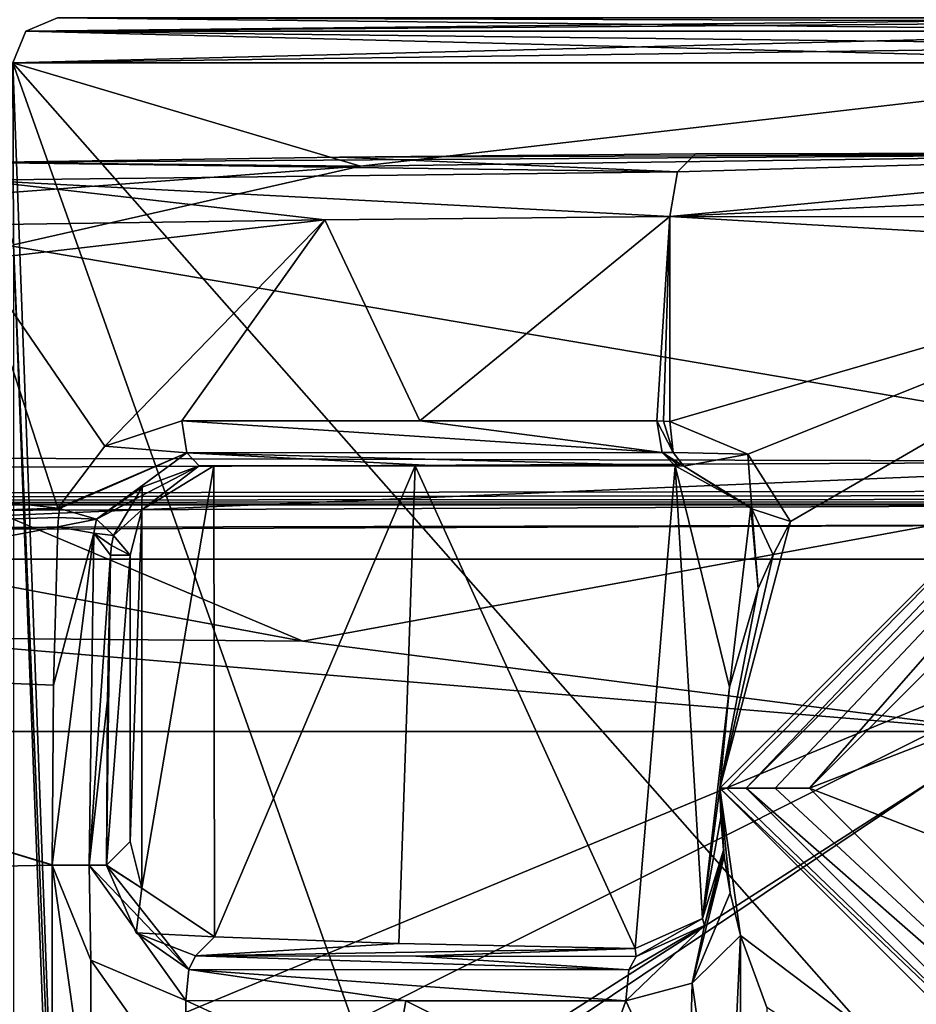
# Model space of a CAD drawing. Extents: x -250 to 250, y -430 to 356.
# Tile 520 of 656: x 211 to 221, y -369 to -358. Entities that reach past the tile are written whole.
import ezdxf

# ---------------------------------------------------------------- set-up
doc = ezdxf.new("R2010")
doc.units = 0
doc.header["$LTSCALE"] = 26.699852
for name, color, linetype in [('4408', 7, 'CONTINUOUS'), ('4418', 7, 'CONTINUOUS'), ('4453', 7, 'CONTINUOUS'), ('4454', 7, 'CONTINUOUS'), ('4479', 7, 'CONTINUOUS'), ('4514', 7, 'CONTINUOUS'), ('4526', 7, 'CONTINUOUS'), ('4538', 7, 'CONTINUOUS'), ('4540', 7, 'CONTINUOUS'), ('4590', 7, 'CONTINUOUS'), ('4639', 7, 'CONTINUOUS'), ('4650', 7, 'CONTINUOUS'), ('4695', 7, 'CONTINUOUS'), ('4703', 7, 'CONTINUOUS'), ('4706', 7, 'CONTINUOUS'), ('4710', 7, 'CONTINUOUS'), ('4711', 7, 'CONTINUOUS'), ('4724', 7, 'CONTINUOUS'), ('4726', 7, 'CONTINUOUS'), ('4752', 7, 'CONTINUOUS'), ('4758', 7, 'CONTINUOUS'), ('4769', 7, 'CONTINUOUS'), ('4772', 7, 'CONTINUOUS'), ('4773', 7, 'CONTINUOUS'), ('4774', 7, 'CONTINUOUS'), ('4775', 7, 'CONTINUOUS'), ('4776', 7, 'CONTINUOUS'), ('4780', 7, 'CONTINUOUS'), ('4785', 7, 'CONTINUOUS'), ('4817', 7, 'CONTINUOUS'), ('4832', 7, 'CONTINUOUS'), ('4840', 7, 'CONTINUOUS'), ('4847', 7, 'CONTINUOUS'), ('4852', 7, 'CONTINUOUS'), ('4862', 7, 'CONTINUOUS'), ('4910', 7, 'CONTINUOUS'), ('4915', 7, 'CONTINUOUS'), ('4956', 7, 'CONTINUOUS'), ('4958', 7, 'CONTINUOUS'), ('5013', 7, 'CONTINUOUS'), ('5064', 7, 'CONTINUOUS')]:
    doc.layers.add(name, color=color, linetype=linetype)

msp = doc.modelspace()

# ---------------------------------------------------------------- linework, layer by layer
at = {"layer": '4408', "color": 7, "linetype": 'CONTINUOUS'}
for points in [[(211.539, -367.06, -13.229), (211.539, -367.056, -13.229), (211.953, -367.061, -13.136), (211.539, -367.06, -13.229)], [(211.539, -367.06, -13.229), (211.953, -367.061, -13.136), (211.953, -367.059, -13.136), (211.539, -367.06, -13.229)], [(211.953, -367.061, -13.136), (212.147, -367.061, -12.759), (211.953, -367.059, -13.136), (211.953, -367.061, -13.136)], [(212.147, -367.064, -12.759), (211.953, -367.059, -13.136), (212.147, -367.061, -12.759), (212.147, -367.064, -12.759)]]:
    msp.add_3dface(points, dxfattribs=at)
at = {"layer": '4418', "color": 7, "linetype": 'CONTINUOUS'}
for points in [[(218.442, -359.816, -14.594), (215.648, -362.1, -13.358), (214.586, -359.853, -12.898), (218.442, -359.816, -14.594)], [(218.296, -362.1, -14.529), (215.648, -362.1, -13.358), (218.442, -359.816, -14.594), (218.296, -362.1, -14.529)], [(218.369, -362.102, -14.562), (218.296, -362.1, -14.529), (218.442, -359.816, -14.594), (218.369, -362.102, -14.562)], [(218.442, -362.107, -14.594), (218.369, -362.102, -14.562), (218.442, -359.816, -14.594), (218.442, -362.107, -14.594)], [(212.129, -362.38, -11.854), (210.698, -360.3, -11.26), (214.586, -359.853, -12.898), (212.129, -362.38, -11.854)], [(210.698, -360.3, -11.26), (210.698, -359.91, -11.26), (214.586, -359.853, -12.898), (210.698, -360.3, -11.26)], [(212.988, -362.1, -12.216), (212.129, -362.38, -11.854), (214.586, -359.853, -12.898), (212.988, -362.1, -12.216)], [(215.648, -362.1, -13.358), (212.988, -362.1, -12.216), (214.586, -359.853, -12.898), (215.648, -362.1, -13.358)], [(202.449, -362.035, -8.018), (210.698, -360.3, -11.26), (211.605, -363.075, -11.635), (202.449, -362.035, -8.018)], [(211.605, -363.075, -11.635), (210.698, -360.3, -11.26), (212.129, -362.38, -11.854), (211.605, -363.075, -11.635)]]:
    msp.add_3dface(points, dxfattribs=at)
at = {"layer": '4453', "color": 7, "linetype": 'CONTINUOUS'}
for points in [[(211.1, -358.1), (225, -358.1, 13.9), (211.246, -357.746), (211.1, -358.1)], [(225, -357.746, -13.754), (211.1, -358.1), (211.246, -357.746), (225, -357.746, -13.754)], [(225, -357.909, -13.862), (211.1, -358.1), (225, -357.746, -13.754), (225, -357.909, -13.862)], [(211.246, -357.746), (225, -358.1, 13.9), (225, -357.909, 13.862), (211.246, -357.746)], [(225, -357.746, 13.754), (211.246, -357.746), (225, -357.909, 13.862), (225, -357.746, 13.754)], [(225, -358.1, -13.9), (211.1, -358.1), (225, -357.909, -13.862), (225, -358.1, -13.9)]]:
    msp.add_3dface(points, dxfattribs=at)
at = {"layer": '4454', "color": 7, "linetype": 'CONTINUOUS'}
for points in [[(211.246, -357.746), (225, -357.746, 13.754), (211.6, -357.6, 0), (211.246, -357.746)], [(211.246, -357.746), (225, -357.6, -13.4), (225, -357.638, -13.591), (211.246, -357.746)], [(225, -357.6, -13.4), (211.246, -357.746), (211.6, -357.6, 0), (225, -357.6, -13.4)], [(225, -357.746, -13.754), (211.246, -357.746), (225, -357.638, -13.591), (225, -357.746, -13.754)], [(225, -357.638, 13.591), (225, -357.6, 13.4), (211.6, -357.6, 0), (225, -357.638, 13.591)], [(225, -357.746, 13.754), (225, -357.638, 13.591), (211.6, -357.6, 0), (225, -357.746, 13.754)]]:
    msp.add_3dface(points, dxfattribs=at)
at = {"layer": '4479', "color": 7, "linetype": 'CONTINUOUS'}
for points in [[(212.129, -362.38, -11.854), (212.988, -362.1, -12.216), (213.045, -362.454, -12.081), (212.129, -362.38, -11.854)], [(211.605, -363.075, -11.635), (212.129, -362.38, -11.854), (213.045, -362.454, -12.081), (211.605, -363.075, -11.635)], [(211.605, -363.075, -11.635), (213.045, -362.454, -12.081), (211.614, -363.076, -11.639), (211.605, -363.075, -11.635)], [(211.614, -363.076, -11.639), (213.045, -362.454, -12.081), (211.623, -363.078, -11.642), (211.614, -363.076, -11.639)], [(211.623, -363.078, -11.642), (213.045, -362.454, -12.081), (212.034, -363.198, -11.597), (211.623, -363.078, -11.642)], [(213.045, -362.454, -12.081), (213.183, -362.6, -11.755), (212.034, -363.198, -11.597), (213.045, -362.454, -12.081)], [(212.034, -363.198, -11.597), (213.183, -362.6, -11.755), (212.547, -362.839, -11.363), (212.034, -363.198, -11.597)], [(212.227, -363.38, -11.167), (212.034, -363.198, -11.597), (212.547, -362.839, -11.363), (212.227, -363.38, -11.167)]]:
    msp.add_3dface(points, dxfattribs=at)
at = {"layer": '4514', "color": 7, "linetype": 'CONTINUOUS'}
for points in [[(218.442, -359.816, -14.594), (226.035, -359.102, -15.261), (233.098, -359.135, -12.966), (218.442, -359.816, -14.594)], [(226.035, -359.102, -15.261), (218.442, -359.816, -14.594), (218.525, -359.317, -14.403), (226.035, -359.102, -15.261)], [(218.442, -359.816, -14.594), (233.098, -359.135, -12.966), (233.541, -359.834, -13.53), (218.442, -359.816, -14.594)], [(218.729, -359.116, -13.945), (226.035, -359.102, -15.261), (218.525, -359.317, -14.403), (218.729, -359.116, -13.945)]]:
    msp.add_3dface(points, dxfattribs=at)
at = {"layer": '4526', "color": 7, "linetype": 'CONTINUOUS'}
for points in [[(212.147, -367.061, -12.759), (212.413, -366.794, -5.15), (212.543, -367.317, -5.458), (212.147, -367.061, -12.759)], [(212.147, -367.064, -12.759), (212.147, -367.061, -12.759), (212.543, -367.317, -5.458), (212.147, -367.064, -12.759)], [(212.147, -367.064, -12.759), (212.543, -367.317, -5.458), (212.479, -367.814, -12.887), (212.147, -367.064, -12.759)], [(212.543, -367.317, -5.458), (213.353, -367.859, -7.023), (212.479, -367.814, -12.887), (212.543, -367.317, -5.458)], [(213.353, -367.859, -7.023), (213.141, -368.073, -13.106), (212.479, -367.814, -12.887), (213.353, -367.859, -7.023)]]:
    msp.add_3dface(points, dxfattribs=at)
at = {"layer": '4538', "color": 7, "linetype": 'CONTINUOUS'}
for points in [[(210.725, -359.215, -10.485), (214.751, -359.155, -12.187), (218.525, -359.317, -14.403), (210.725, -359.215, -10.485)], [(214.751, -359.155, -12.187), (218.729, -359.116, -13.945), (218.525, -359.317, -14.403), (214.751, -359.155, -12.187)], [(210.706, -359.412, -11.036), (210.725, -359.215, -10.485), (218.525, -359.317, -14.403), (210.706, -359.412, -11.036)], [(218.442, -359.816, -14.594), (210.706, -359.412, -11.036), (218.525, -359.317, -14.403), (218.442, -359.816, -14.594)], [(210.698, -359.91, -11.26), (210.706, -359.412, -11.036), (214.586, -359.853, -12.898), (210.698, -359.91, -11.26)], [(210.706, -359.412, -11.036), (218.442, -359.816, -14.594), (214.586, -359.853, -12.898), (210.706, -359.412, -11.036)]]:
    msp.add_3dface(points, dxfattribs=at)
at = {"layer": '4540', "color": 7, "linetype": 'CONTINUOUS'}
for points in [[(218.442, -359.816, -14.594), (233.541, -359.834, -13.53), (224.998, -360.2, -16), (218.442, -359.816, -14.594)], [(218.442, -362.107, -14.594), (218.442, -359.816, -14.594), (224.998, -360.2, -16), (218.442, -362.107, -14.594)], [(219.31, -362.47, -14.954), (218.442, -362.107, -14.594), (224.998, -360.2, -16), (219.31, -362.47, -14.954)], [(219.79, -363.224, -15.128), (219.31, -362.47, -14.954), (224.998, -360.2, -16), (219.79, -363.224, -15.128)]]:
    msp.add_3dface(points, dxfattribs=at)
at = {"layer": '4590', "color": 7, "linetype": 'CONTINUOUS'}
for points in [[(209.427, -367.099, -12.771), (211.539, -367.06, -13.229), (211.54, -371.132, -13.27), (209.427, -367.099, -12.771)], [(211.54, -371.132, -13.27), (211.539, -367.06, -13.229), (211.97, -370.074, -13.353), (211.54, -371.132, -13.27)], [(211.539, -367.06, -13.229), (211.974, -368.121, -13.336), (211.97, -370.074, -13.353), (211.539, -367.06, -13.229)], [(206.659, -419.108, -13.008), (209.427, -367.099, -12.771), (211.54, -373.595, -13.294), (206.659, -419.108, -13.008)], [(211.54, -373.595, -13.294), (209.427, -367.099, -12.771), (211.54, -372.374, -13.282), (211.54, -373.595, -13.294)], [(211.54, -372.374, -13.282), (209.427, -367.099, -12.771), (211.54, -371.132, -13.27), (211.54, -372.374, -13.282)], [(218.691, -368.379, -14.905), (219.23, -367.846, -15.037), (219.077, -371.108, -15.005), (218.691, -368.379, -14.905)], [(219.23, -367.846, -15.037), (219.231, -417.697, -15.158), (219.077, -371.108, -15.005), (219.23, -367.846, -15.037)], [(219.523, -368.65, -15.111), (219.231, -417.697, -15.158), (219.23, -367.846, -15.037), (219.523, -368.65, -15.111)], [(211.974, -368.121, -13.336), (213.035, -369.622, -13.585), (211.97, -370.074, -13.353), (211.974, -368.121, -13.336)], [(211.974, -368.121, -13.336), (213.035, -368.569, -13.576), (213.035, -369.622, -13.585), (211.974, -368.121, -13.336)], [(217.948, -368.576, -14.724), (218.691, -368.379, -14.905), (218.646, -370.064, -14.898), (217.948, -368.576, -14.724)], [(218.646, -370.064, -14.898), (218.691, -368.379, -14.905), (219.077, -371.108, -15.005), (218.646, -370.064, -14.898)], [(213.035, -368.569, -13.576), (215.493, -368.573, -14.14), (215.308, -369.622, -14.103), (213.035, -368.569, -13.576)], [(213.035, -369.622, -13.585), (213.035, -368.569, -13.576), (215.308, -369.622, -14.103), (213.035, -369.622, -13.585)], [(215.308, -369.622, -14.103), (215.493, -368.573, -14.14), (217.577, -369.622, -14.638), (215.308, -369.622, -14.103)], [(215.493, -368.573, -14.14), (217.948, -368.576, -14.724), (217.577, -369.622, -14.638), (215.493, -368.573, -14.14)], [(217.577, -369.622, -14.638), (217.948, -368.576, -14.724), (218.646, -370.064, -14.898), (217.577, -369.622, -14.638)]]:
    msp.add_3dface(points, dxfattribs=at)
at = {"layer": '4639', "color": 7, "linetype": 'CONTINUOUS'}
for points in [[(213.141, -368.073, -13.106), (213.353, -367.859, -7.023), (215.414, -367.936, -9.648), (213.141, -368.073, -13.106)], [(213.141, -368.073, -13.106), (215.414, -367.936, -9.648), (218.052, -367.989, -11.691), (213.141, -368.073, -13.106)], [(215.604, -368.075, -13.671), (213.141, -368.073, -13.106), (218.052, -367.989, -11.691), (215.604, -368.075, -13.671)], [(218.063, -368.078, -14.256), (215.604, -368.075, -13.671), (218.052, -367.989, -11.691), (218.063, -368.078, -14.256)]]:
    msp.add_3dface(points, dxfattribs=at)
at = {"layer": '4650', "color": 7, "linetype": 'CONTINUOUS'}
for points in [[(218.501, -362.6, -11.947), (218.598, -362.605, -14.138), (219.346, -363.066, -12.369), (218.501, -362.6, -11.947)], [(218.501, -362.6, -11.947), (218.501, -362.6, -14.073), (218.55, -362.601, -14.106), (218.501, -362.6, -11.947)], [(218.598, -362.605, -14.138), (218.501, -362.6, -11.947), (218.55, -362.601, -14.106), (218.598, -362.605, -14.138)], [(218.598, -362.605, -14.138), (219.356, -363.081, -14.596), (219.346, -363.066, -12.369), (218.598, -362.605, -14.138)], [(219.356, -363.081, -14.596), (219.429, -363.971, -14.635), (219.346, -363.066, -12.369), (219.356, -363.081, -14.596)], [(219.429, -363.971, -14.635), (219.429, -363.971, -12.407), (219.346, -363.066, -12.369), (219.429, -363.971, -14.635)]]:
    msp.add_3dface(points, dxfattribs=at)
at = {"layer": '4695', "color": 7, "linetype": 'CONTINUOUS'}
for points in [[(212.541, -363.091, -5.453), (213.348, -362.6, -7.014), (212.543, -367.317, -5.458), (212.541, -363.091, -5.453)], [(213.348, -362.6, -7.014), (213.353, -367.859, -7.023), (212.543, -367.317, -5.458), (213.348, -362.6, -7.014)], [(213.353, -367.859, -7.023), (213.348, -362.6, -7.014), (215.595, -362.6, -9.824), (213.353, -367.859, -7.023)], [(213.353, -367.859, -7.023), (215.595, -362.6, -9.824), (215.414, -367.936, -9.648), (213.353, -367.859, -7.023)], [(215.414, -367.936, -9.648), (215.595, -362.6, -9.824), (218.052, -367.989, -11.691), (215.414, -367.936, -9.648)], [(215.595, -362.6, -9.824), (218.501, -362.6, -11.947), (218.052, -367.989, -11.691), (215.595, -362.6, -9.824)], [(218.052, -367.989, -11.691), (218.501, -362.6, -11.947), (218.804, -367.656, -12.107), (218.052, -367.989, -11.691)], [(218.501, -362.6, -11.947), (219.107, -365.072, -12.257), (218.804, -367.656, -12.107), (218.501, -362.6, -11.947)], [(219.107, -365.072, -12.257), (218.501, -362.6, -11.947), (219.346, -363.066, -12.369), (219.107, -365.072, -12.257)], [(212.413, -363.6, -5.15), (212.541, -363.091, -5.453), (212.413, -366.794, -5.15), (212.413, -363.6, -5.15)], [(212.413, -366.794, -5.15), (212.541, -363.091, -5.453), (212.543, -367.317, -5.458), (212.413, -366.794, -5.15)], [(219.429, -363.971, -12.407), (219.107, -365.072, -12.257), (219.346, -363.066, -12.369), (219.429, -363.971, -12.407)], [(219.107, -365.072, -12.257), (219, -366.2, -12.205), (218.804, -367.656, -12.107), (219.107, -365.072, -12.257)], [(219, -366.2, -12.205), (219.009, -366.526, -12.209), (218.804, -367.656, -12.107), (219, -366.2, -12.205)], [(219.009, -366.526, -12.209), (219.04, -366.891, -12.224), (218.804, -367.656, -12.107), (219.009, -366.526, -12.209)]]:
    msp.add_3dface(points, dxfattribs=at)
at = {"layer": '4703', "color": 7, "linetype": 'CONTINUOUS'}
for points in [[(216.704, -373.905, 11.153), (211.1, -358.1), (211.688, -374.03, 4), (216.704, -373.905, 11.153)], [(225, -373.857, 13.9), (211.1, -358.1), (216.704, -373.905, 11.153), (225, -373.857, 13.9)], [(225, -358.1, 13.9), (211.1, -358.1), (225, -373.857, 13.9), (225, -358.1, 13.9)], [(211.1, -358.1), (211.108, -360.133, 0.485), (211.688, -374.03, 4), (211.1, -358.1)], [(211.1, -358.1), (225, -358.1, -13.9), (214.983, -359.253, -9.636), (211.1, -358.1)], [(211.108, -360.133, 0.485), (211.1, -358.1), (214.983, -359.253, -9.636), (211.108, -360.133, 0.485)], [(214.983, -359.253, -9.636), (225, -358.1, -13.9), (225, -359.117, -13.9), (214.983, -359.253, -9.636)], [(211.108, -360.133, 0.485), (211.108, -376.847, 0.485), (211.688, -375.37, 4), (211.108, -360.133, 0.485)], [(211.688, -374.03, 4), (211.108, -360.133, 0.485), (211.688, -375.37, 4), (211.688, -374.03, 4)]]:
    msp.add_3dface(points, dxfattribs=at)
at = {"layer": '4706', "color": 7, "linetype": 'CONTINUOUS'}
for points in [[(210.725, -359.215, -10.485), (214.983, -359.253, -9.636), (225, -359.117, -13.9), (210.725, -359.215, -10.485)], [(210.725, -359.215, -10.485), (225, -359.117, -13.9), (214.751, -359.155, -12.187), (210.725, -359.215, -10.485)], [(214.751, -359.155, -12.187), (225, -359.117, -13.9), (218.729, -359.116, -13.945), (214.751, -359.155, -12.187)], [(218.729, -359.116, -13.945), (225, -359.117, -13.9), (226.035, -359.102, -15.261), (218.729, -359.116, -13.945)], [(210.725, -359.215, -10.485), (210.917, -359.56, -4.99), (214.983, -359.253, -9.636), (210.725, -359.215, -10.485)], [(210.917, -359.56, -4.99), (211.108, -360.133, 0.485), (214.983, -359.253, -9.636), (210.917, -359.56, -4.99)]]:
    msp.add_3dface(points, dxfattribs=at)
at = {"layer": '4710', "color": 7, "linetype": 'CONTINUOUS'}
for points in [[(219.79, -363.224, -15.128), (224.998, -360.2, -16), (219, -366.2, -17), (219.79, -363.224, -15.128)], [(219, -366.2, -17), (224.998, -360.2, -16), (225, -360.2, -17), (219, -366.2, -17)], [(219.595, -363.594, -14.964), (219.79, -363.224, -15.128), (219, -366.2, -17), (219.595, -363.594, -14.964)], [(219.429, -363.971, -14.635), (219.595, -363.594, -14.964), (219, -366.2, -17), (219.429, -363.971, -14.635)], [(219.107, -365.072, -12.257), (219.429, -363.971, -12.407), (219, -366.2, -17), (219.107, -365.072, -12.257)], [(219.429, -363.971, -12.407), (219.429, -363.971, -14.635), (219, -366.2, -17), (219.429, -363.971, -12.407)], [(219, -366.2, -12.205), (219.107, -365.072, -12.257), (219, -366.2, -17), (219, -366.2, -12.205)]]:
    msp.add_3dface(points, dxfattribs=at)
at = {"layer": '4711', "color": 7, "linetype": 'CONTINUOUS'}
for points in [[(219.049, -366.962, -14.599), (219, -366.2, -17), (219.115, -367.37, -14.884), (219.049, -366.962, -14.599)], [(219, -366.2, -12.205), (219.049, -366.962, -14.599), (219.009, -366.526, -12.209), (219, -366.2, -12.205)], [(219, -366.2, -12.205), (219, -366.2, -17), (219.049, -366.962, -14.599), (219, -366.2, -12.205)], [(219.23, -367.846, -15.037), (219, -366.2, -17), (225, -372.2, -17), (219.23, -367.846, -15.037)], [(219, -366.2, -17), (219.23, -367.846, -15.037), (219.115, -367.37, -14.884), (219, -366.2, -17)], [(219.009, -366.526, -12.209), (219.049, -366.962, -14.599), (219.044, -366.927, -13.402), (219.009, -366.526, -12.209)], [(219.04, -366.891, -12.224), (219.009, -366.526, -12.209), (219.044, -366.927, -13.402), (219.04, -366.891, -12.224)], [(219.523, -368.65, -15.111), (219.23, -367.846, -15.037), (225, -372.2, -17), (219.523, -368.65, -15.111)]]:
    msp.add_3dface(points, dxfattribs=at)
at = {"layer": '4724', "color": 7, "linetype": 'CONTINUOUS'}
for points in [[(218.501, -362.6, -11.947), (213.183, -362.6, -11.755), (215.848, -362.6, -12.9), (218.501, -362.6, -11.947)], [(213.183, -362.6, -11.755), (218.501, -362.6, -11.947), (215.595, -362.6, -9.824), (213.183, -362.6, -11.755)], [(213.348, -362.6, -7.014), (213.183, -362.6, -11.755), (215.595, -362.6, -9.824), (213.348, -362.6, -7.014)], [(218.501, -362.6, -14.073), (218.501, -362.6, -11.947), (215.848, -362.6, -12.9), (218.501, -362.6, -14.073)]]:
    msp.add_3dface(points, dxfattribs=at)
at = {"layer": '4726', "color": 7, "linetype": 'CONTINUOUS'}
for points in [[(218.442, -362.107, -14.594), (219.31, -362.47, -14.954), (218.477, -362.452, -14.457), (218.442, -362.107, -14.594)], [(218.477, -362.452, -14.457), (219.31, -362.47, -14.954), (218.598, -362.605, -14.138), (218.477, -362.452, -14.457)], [(218.598, -362.605, -14.138), (219.31, -362.47, -14.954), (219.356, -363.081, -14.596), (218.598, -362.605, -14.138)], [(219.31, -362.47, -14.954), (219.79, -363.224, -15.128), (219.356, -363.081, -14.596), (219.31, -362.47, -14.954)], [(219.356, -363.081, -14.596), (219.79, -363.224, -15.128), (219.595, -363.594, -14.964), (219.356, -363.081, -14.596)], [(219.429, -363.971, -14.635), (219.356, -363.081, -14.596), (219.595, -363.594, -14.964), (219.429, -363.971, -14.635)]]:
    msp.add_3dface(points, dxfattribs=at)
at = {"layer": '4752', "color": 7, "linetype": 'CONTINUOUS'}
for points in [[(211.953, -367.061, -13.136), (211.539, -367.056, -13.229), (212.007, -363.354, -11.746), (211.953, -367.061, -13.136)], [(211.539, -367.056, -13.229), (211.554, -365.05, -12.856), (212.007, -363.354, -11.746), (211.539, -367.056, -13.229)], [(211.554, -365.05, -12.856), (211.603, -363.28, -11.819), (212.007, -363.354, -11.746), (211.554, -365.05, -12.856)], [(212.192, -363.6, -11.463), (211.953, -367.061, -13.136), (212.007, -363.354, -11.746), (212.192, -363.6, -11.463)], [(211.953, -367.061, -13.136), (212.192, -363.6, -11.463), (212.159, -365.217, -12.414), (211.953, -367.061, -13.136)], [(212.147, -367.061, -12.759), (211.953, -367.061, -13.136), (212.159, -365.217, -12.414), (212.147, -367.061, -12.759)]]:
    msp.add_3dface(points, dxfattribs=at)
at = {"layer": '4758', "color": 7, "linetype": 'CONTINUOUS'}
for points in [[(202.449, -362.035, -8.018), (211.605, -363.075, -11.635), (136.973, -365.488, -4.669), (202.449, -362.035, -8.018)], [(211.605, -363.075, -11.635), (211.614, -363.076, -11.639), (136.973, -365.488, -4.669), (211.605, -363.075, -11.635)], [(211.614, -363.076, -11.639), (211.623, -363.078, -11.642), (136.973, -365.488, -4.669), (211.614, -363.076, -11.639)], [(211.623, -363.078, -11.642), (211.61, -363.178, -11.731), (136.973, -365.488, -4.669), (211.623, -363.078, -11.642)], [(211.61, -363.178, -11.731), (211.603, -363.28, -11.819), (136.973, -365.488, -4.669), (211.61, -363.178, -11.731)], [(136.973, -365.488, -4.669), (211.603, -363.28, -11.819), (203.878, -364.734, -11.042), (136.973, -365.488, -4.669)], [(211.603, -363.28, -11.819), (211.554, -365.05, -12.856), (203.878, -364.734, -11.042), (211.603, -363.28, -11.819)], [(211.539, -367.056, -13.229), (211.539, -367.06, -13.229), (203.878, -364.734, -11.042), (211.539, -367.056, -13.229)], [(211.539, -367.06, -13.229), (209.427, -367.099, -12.771), (203.878, -364.734, -11.042), (211.539, -367.06, -13.229)], [(211.554, -365.05, -12.856), (211.539, -367.056, -13.229), (203.878, -364.734, -11.042), (211.554, -365.05, -12.856)]]:
    msp.add_3dface(points, dxfattribs=at)
at = {"layer": '4769', "color": 7, "linetype": 'CONTINUOUS'}
for points in [[(220, -366.2, -18), (225, -361.2, -18), (223.55, -364.823, -18), (220, -366.2, -18)], [(223.55, -367.577, -18), (220, -366.2, -18), (223.55, -364.823, -18), (223.55, -367.577, -18)], [(225, -371.2, -18), (220, -366.2, -18), (223.55, -367.577, -18), (225, -371.2, -18)]]:
    msp.add_3dface(points, dxfattribs=at)
at = {"layer": '4772', "color": 7, "linetype": 'CONTINUOUS'}
for points in [[(219.293, -366.2, -17.707), (225, -360.493, -17.707), (219.617, -366.2, -17.924), (219.293, -366.2, -17.707)], [(225, -360.493, -17.707), (220, -366.2, -18), (219.617, -366.2, -17.924), (225, -360.493, -17.707)], [(220, -366.2, -18), (225, -360.493, -17.707), (225, -361.2, -18), (220, -366.2, -18)]]:
    msp.add_3dface(points, dxfattribs=at)
at = {"layer": '4773', "color": 7, "linetype": 'CONTINUOUS'}
for points in [[(219, -366.2, -17), (225, -360.2, -17), (219.076, -366.2, -17.383), (219, -366.2, -17)], [(225, -360.2, -17), (219.293, -366.2, -17.707), (219.076, -366.2, -17.383), (225, -360.2, -17)], [(219.293, -366.2, -17.707), (225, -360.2, -17), (225, -360.493, -17.707), (219.293, -366.2, -17.707)]]:
    msp.add_3dface(points, dxfattribs=at)
at = {"layer": '4774', "color": 7, "linetype": 'CONTINUOUS'}
for points in [[(219.293, -366.2, -17.707), (219.617, -366.2, -17.924), (225, -371.2, -18), (219.293, -366.2, -17.707)], [(225, -371.907, -17.707), (219.293, -366.2, -17.707), (225, -371.2, -18), (225, -371.907, -17.707)], [(219.617, -366.2, -17.924), (220, -366.2, -18), (225, -371.2, -18), (219.617, -366.2, -17.924)]]:
    msp.add_3dface(points, dxfattribs=at)
at = {"layer": '4775', "color": 7, "linetype": 'CONTINUOUS'}
for points in [[(225, -372.2, -17), (219, -366.2, -17), (225, -371.907, -17.707), (225, -372.2, -17)], [(225, -371.907, -17.707), (219, -366.2, -17), (219.076, -366.2, -17.383), (225, -371.907, -17.707)], [(219.293, -366.2, -17.707), (225, -371.907, -17.707), (219.076, -366.2, -17.383), (219.293, -366.2, -17.707)]]:
    msp.add_3dface(points, dxfattribs=at)
at = {"layer": '4776', "color": 7, "linetype": 'CONTINUOUS'}
for points in [[(219.049, -366.962, -14.599), (218.691, -368.379, -14.905), (218.827, -367.732, -14.506), (219.049, -366.962, -14.599)], [(218.691, -368.379, -14.905), (219.049, -366.962, -14.599), (219.115, -367.37, -14.884), (218.691, -368.379, -14.905)], [(219.23, -367.846, -15.037), (218.691, -368.379, -14.905), (219.115, -367.37, -14.884), (219.23, -367.846, -15.037)], [(218.691, -368.379, -14.905), (217.948, -368.576, -14.724), (218.827, -367.732, -14.506), (218.691, -368.379, -14.905)], [(217.948, -368.576, -14.724), (217.982, -368.23, -14.588), (218.827, -367.732, -14.506), (217.948, -368.576, -14.724)], [(217.982, -368.23, -14.588), (218.063, -368.078, -14.256), (218.827, -367.732, -14.506), (217.982, -368.23, -14.588)]]:
    msp.add_3dface(points, dxfattribs=at)
at = {"layer": '4780', "color": 7, "linetype": 'CONTINUOUS'}
for points in [[(218.296, -362.1, -14.529), (218.369, -362.102, -14.562), (218.477, -362.452, -14.457), (218.296, -362.1, -14.529)], [(218.296, -362.1, -14.529), (218.477, -362.452, -14.457), (218.356, -362.453, -14.395), (218.296, -362.1, -14.529)], [(218.369, -362.102, -14.562), (218.442, -362.107, -14.594), (218.477, -362.452, -14.457), (218.369, -362.102, -14.562)], [(218.477, -362.452, -14.457), (218.598, -362.605, -14.138), (218.356, -362.453, -14.395), (218.477, -362.452, -14.457)], [(218.55, -362.601, -14.106), (218.501, -362.6, -14.073), (218.356, -362.453, -14.395), (218.55, -362.601, -14.106)], [(218.598, -362.605, -14.138), (218.55, -362.601, -14.106), (218.356, -362.453, -14.395), (218.598, -362.605, -14.138)]]:
    msp.add_3dface(points, dxfattribs=at)
at = {"layer": '4785', "color": 7, "linetype": 'CONTINUOUS'}
for points in [[(212.988, -362.1, -12.216), (218.356, -362.453, -14.395), (213.045, -362.454, -12.081), (212.988, -362.1, -12.216)], [(212.988, -362.1, -12.216), (215.648, -362.1, -13.358), (218.356, -362.453, -14.395), (212.988, -362.1, -12.216)], [(215.648, -362.1, -13.358), (218.296, -362.1, -14.529), (218.356, -362.453, -14.395), (215.648, -362.1, -13.358)], [(218.356, -362.453, -14.395), (218.501, -362.6, -14.073), (213.045, -362.454, -12.081), (218.356, -362.453, -14.395)], [(213.045, -362.454, -12.081), (218.501, -362.6, -14.073), (215.848, -362.6, -12.9), (213.045, -362.454, -12.081)], [(213.183, -362.6, -11.755), (213.045, -362.454, -12.081), (215.848, -362.6, -12.9), (213.183, -362.6, -11.755)]]:
    msp.add_3dface(points, dxfattribs=at)
at = {"layer": '4817', "color": 7, "linetype": 'CONTINUOUS'}
for points in [[(211.974, -368.121, -13.336), (211.539, -367.06, -13.229), (211.953, -367.059, -13.136), (211.974, -368.121, -13.336)], [(213.035, -368.569, -13.576), (211.953, -367.059, -13.136), (213.066, -368.225, -13.439), (213.035, -368.569, -13.576)], [(213.035, -368.569, -13.576), (211.974, -368.121, -13.336), (211.953, -367.059, -13.136), (213.035, -368.569, -13.576)], [(211.953, -367.059, -13.136), (212.147, -367.064, -12.759), (213.066, -368.225, -13.439), (211.953, -367.059, -13.136)], [(212.147, -367.064, -12.759), (212.479, -367.814, -12.887), (213.066, -368.225, -13.439), (212.147, -367.064, -12.759)], [(212.479, -367.814, -12.887), (213.141, -368.073, -13.106), (213.066, -368.225, -13.439), (212.479, -367.814, -12.887)]]:
    msp.add_3dface(points, dxfattribs=at)
at = {"layer": '4832', "color": 7, "linetype": 'CONTINUOUS'}
for points in [[(213.066, -368.225, -13.439), (213.141, -368.073, -13.106), (217.982, -368.23, -14.588), (213.066, -368.225, -13.439)], [(217.982, -368.23, -14.588), (213.141, -368.073, -13.106), (215.604, -368.075, -13.671), (217.982, -368.23, -14.588)], [(218.063, -368.078, -14.256), (217.982, -368.23, -14.588), (215.604, -368.075, -13.671), (218.063, -368.078, -14.256)], [(215.493, -368.573, -14.14), (213.035, -368.569, -13.576), (213.066, -368.225, -13.439), (215.493, -368.573, -14.14)], [(217.948, -368.576, -14.724), (213.066, -368.225, -13.439), (217.982, -368.23, -14.588), (217.948, -368.576, -14.724)], [(217.948, -368.576, -14.724), (215.493, -368.573, -14.14), (213.066, -368.225, -13.439), (217.948, -368.576, -14.724)]]:
    msp.add_3dface(points, dxfattribs=at)
at = {"layer": '4840', "color": 7, "linetype": 'CONTINUOUS'}
for points in [[(212.541, -363.091, -5.453), (213.183, -362.6, -11.755), (213.348, -362.6, -7.014), (212.541, -363.091, -5.453)], [(212.547, -362.839, -11.363), (213.183, -362.6, -11.755), (212.541, -363.091, -5.453), (212.547, -362.839, -11.363)], [(212.227, -363.38, -11.167), (212.547, -362.839, -11.363), (212.541, -363.091, -5.453), (212.227, -363.38, -11.167)], [(212.413, -363.6, -5.15), (212.227, -363.38, -11.167), (212.541, -363.091, -5.453), (212.413, -363.6, -5.15)], [(212.203, -363.49, -11.319), (212.227, -363.38, -11.167), (212.413, -363.6, -5.15), (212.203, -363.49, -11.319)], [(212.192, -363.6, -11.463), (212.203, -363.49, -11.319), (212.413, -363.6, -5.15), (212.192, -363.6, -11.463)]]:
    msp.add_3dface(points, dxfattribs=at)
at = {"layer": '4847', "color": 7, "linetype": 'CONTINUOUS'}
for points in [[(212.192, -363.6, -11.463), (212.147, -367.061, -12.759), (212.159, -365.217, -12.414), (212.192, -363.6, -11.463)], [(212.147, -367.061, -12.759), (212.192, -363.6, -11.463), (212.413, -363.6, -5.15), (212.147, -367.061, -12.759)], [(212.147, -367.061, -12.759), (212.413, -363.6, -5.15), (212.413, -366.794, -5.15), (212.147, -367.061, -12.759)]]:
    msp.add_3dface(points, dxfattribs=at)
at = {"layer": '4852', "color": 7, "linetype": 'CONTINUOUS'}
for points in [[(211.623, -363.078, -11.642), (212.034, -363.198, -11.597), (211.61, -363.178, -11.731), (211.623, -363.078, -11.642)], [(212.034, -363.198, -11.597), (211.603, -363.28, -11.819), (211.61, -363.178, -11.731), (212.034, -363.198, -11.597)], [(211.603, -363.28, -11.819), (212.034, -363.198, -11.597), (212.007, -363.354, -11.746), (211.603, -363.28, -11.819)], [(212.034, -363.198, -11.597), (212.227, -363.38, -11.167), (212.007, -363.354, -11.746), (212.034, -363.198, -11.597)], [(212.007, -363.354, -11.746), (212.227, -363.38, -11.167), (212.203, -363.49, -11.319), (212.007, -363.354, -11.746)], [(212.192, -363.6, -11.463), (212.007, -363.354, -11.746), (212.203, -363.49, -11.319), (212.192, -363.6, -11.463)]]:
    msp.add_3dface(points, dxfattribs=at)
at = {"layer": '4862', "color": 7, "linetype": 'CONTINUOUS'}
for points in [[(219.04, -366.891, -12.224), (218.827, -367.732, -14.506), (218.804, -367.656, -12.107), (219.04, -366.891, -12.224)], [(219.04, -366.891, -12.224), (219.044, -366.927, -13.402), (218.827, -367.732, -14.506), (219.04, -366.891, -12.224)], [(219.049, -366.962, -14.599), (218.827, -367.732, -14.506), (219.044, -366.927, -13.402), (219.049, -366.962, -14.599)], [(218.063, -368.078, -14.256), (218.052, -367.989, -11.691), (218.804, -367.656, -12.107), (218.063, -368.078, -14.256)], [(218.827, -367.732, -14.506), (218.063, -368.078, -14.256), (218.804, -367.656, -12.107), (218.827, -367.732, -14.506)]]:
    msp.add_3dface(points, dxfattribs=at)
at = {"layer": '4910', "color": 7, "linetype": 'CONTINUOUS'}
for points in [[(225.238, -362.551, 13.998), (211.009, -360.133, 0.489), (117.5, -362.287, 12.843), (225.238, -362.551, 13.998)], [(117.5, -363.031, 15.987), (225.238, -362.551, 13.998), (117.5, -362.287, 12.843), (117.5, -363.031, 15.987)], [(225.238, -362.551, 13.998), (117.5, -363.031, 15.987), (229.155, -362.876, 15.36), (225.238, -362.551, 13.998)], [(229.155, -362.876, 15.36), (117.5, -363.031, 15.987), (228.382, -362.929, 15.577), (229.155, -362.876, 15.36)], [(228.382, -362.929, 15.577), (117.5, -363.031, 15.987), (227.605, -362.972, 15.748), (228.382, -362.929, 15.577)], [(227.605, -362.972, 15.748), (117.5, -363.031, 15.987), (226.822, -363.003, 15.877), (227.605, -362.972, 15.748)], [(226.822, -363.003, 15.877), (117.5, -363.031, 15.987), (226.032, -363.025, 15.962), (226.822, -363.003, 15.877)], [(117.5, -363.031, 15.987), (118.351, -363.033, 15.997), (226.032, -363.025, 15.962), (117.5, -363.031, 15.987)], [(118.351, -363.033, 15.997), (119.183, -363.035, 16.003), (226.032, -363.025, 15.962), (118.351, -363.033, 15.997)], [(119.183, -363.035, 16.003), (225.233, -363.035, 16.003), (226.032, -363.025, 15.962), (119.183, -363.035, 16.003)]]:
    msp.add_3dface(points, dxfattribs=at)
at = {"layer": '4915', "color": 7, "linetype": 'CONTINUOUS'}
for points in [[(209.685, -373.945, 14.596), (209.67, -365.566, 13.716), (222.193, -365.566, 13.716), (209.685, -373.945, 14.596)], [(224.094, -367.992, 13.971), (209.685, -373.945, 14.596), (222.193, -365.566, 13.716), (224.094, -367.992, 13.971)], [(225.251, -368.25, 13.998), (209.685, -373.945, 14.596), (224.094, -367.992, 13.971), (225.251, -368.25, 13.998)], [(225.273, -371.098, 14.297), (209.685, -373.945, 14.596), (225.251, -368.25, 13.998), (225.273, -371.098, 14.297)]]:
    msp.add_3dface(points, dxfattribs=at)
at = {"layer": '4956', "color": 7, "linetype": 'CONTINUOUS'}
for points in [[(225.233, -363.035, 16.003), (119.183, -363.492, 16.498), (225.233, -363.255, 16.362), (225.233, -363.035, 16.003)], [(225.233, -363.035, 16.003), (119.183, -363.035, 16.003), (119.183, -363.492, 16.498), (225.233, -363.035, 16.003)], [(225.233, -363.255, 16.362), (119.183, -363.641, 16.53), (225.233, -363.641, 16.53), (225.233, -363.255, 16.362)], [(119.183, -363.492, 16.498), (119.183, -363.641, 16.53), (225.233, -363.255, 16.362), (119.183, -363.492, 16.498)]]:
    msp.add_3dface(points, dxfattribs=at)
at = {"layer": '4958', "color": 7, "linetype": 'CONTINUOUS'}
for points in [[(225.233, -363.641, 16.53), (119.183, -363.641, 16.53), (195.277, -376.066, 17.836), (225.233, -363.641, 16.53)], [(198.326, -377.103, 17.945), (225.233, -363.641, 16.53), (195.277, -376.066, 17.836), (198.326, -377.103, 17.945)], [(200.095, -379.729, 18.221), (225.233, -363.641, 16.53), (198.326, -377.103, 17.945), (200.095, -379.729, 18.221)], [(203.216, -392.566, 19.57), (225.233, -363.641, 16.53), (200.095, -379.729, 18.221), (203.216, -392.566, 19.57)], [(205.56, -405.862, 20.967), (225.233, -363.641, 16.53), (203.216, -392.566, 19.57), (205.56, -405.862, 20.967)], [(225.657, -423.53, 22.824), (225.233, -363.641, 16.53), (205.56, -405.862, 20.967), (225.657, -423.53, 22.824)]]:
    msp.add_3dface(points, dxfattribs=at)
at = {"layer": '5013', "color": 7, "linetype": 'CONTINUOUS'}
for points in [[(209.5, -363.658, 4), (211.009, -363.157, 0.489), (214.34, -364.558, 9.075), (209.5, -363.658, 4)], [(209.585, -364.519, 8.876), (209.5, -363.658, 4), (214.34, -364.558, 9.075), (209.585, -364.519, 8.876)], [(222.193, -365.566, 13.716), (209.585, -364.519, 8.876), (214.34, -364.558, 9.075), (222.193, -365.566, 13.716)], [(209.67, -365.566, 13.716), (209.585, -364.519, 8.876), (222.193, -365.566, 13.716), (209.67, -365.566, 13.716)]]:
    msp.add_3dface(points, dxfattribs=at)
at = {"layer": '5064', "color": 7, "linetype": 'CONTINUOUS'}
for points in [[(225.238, -362.551, 13.998), (211.009, -363.157, 0.489), (211.009, -360.133, 0.489), (225.238, -362.551, 13.998)], [(214.34, -364.558, 9.075), (211.009, -363.157, 0.489), (225.238, -362.551, 13.998), (214.34, -364.558, 9.075)], [(222.193, -365.566, 13.716), (214.34, -364.558, 9.075), (225.238, -362.551, 13.998), (222.193, -365.566, 13.716)]]:
    msp.add_3dface(points, dxfattribs=at)

doc.saveas('drawing.dxf')
